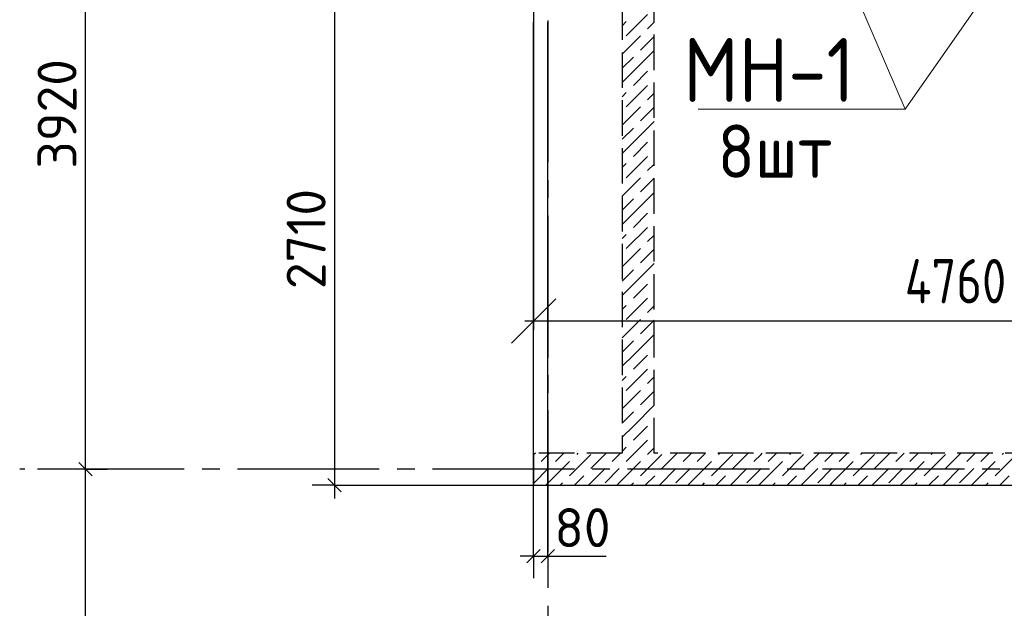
# Model space of a CAD drawing. Header units: millimetres. Extents: x 40580 to 1930067, y -240640 to 81020.
# Tile 548 of 656: x 1319985 to 1325538, y -208265 to -204946. Entities that reach past the tile are written whole.
import ezdxf

# ---------------------------------------------------------------- set-up
doc = ezdxf.new("R2010")
doc.units = ezdxf.units.MM
for name, pattern in [('______2', [270, 200, -70]), ('______5', [1100, 800, -100, 100, -100]), ('CENTER', [2, 1.25, -0.25, 0.25, -0.25])]:
    doc.linetypes.add(name, pattern=pattern)
for name, color, linetype, lineweight in [('Standard', 7, 'Continuous', 25), ('ОСИ', 7, 'CENTER', 15), ('Примечания', 7, 'Continuous', 13)]:
    doc.layers.add(name, color=color, linetype=linetype, lineweight=lineweight)
doc.layers.add('ЖБ Стена верхний уровень', color=7, linetype='______2', true_color=0x656565)
doc.layers.add('Размерная выноска', color=7, linetype='Continuous')
doc.layers.add('Тонкие', color=7, linetype='Continuous')
doc.styles.add('GOST 2.304', font='isocpeur.ttf', dxfattribs={"width": 0.8})
doc.styles.add('GOST 2.304-81', font='txt')
doc.styles.add('ISOCPEUR', font='isocpeur.ttf')
doc.dimstyles.new('СПДС', dxfattribs={"dimscale": 125, "dimtxt": 250, "dimasz": 250, "dimexe": 50, "dimexo": 10, "dimgap": 100, "dimtad": 1, "dimdec": 0, "dimtxsty": 'GOST 2.304-81', "dimblk": 'OBLIQUE', "dimcen": 250, "dimdle": 50, "dimadec": 0, "dimazin": 2, "dimtfac": 0.75, "dimtdec": 0, "dimtmove": 1, "dimatfit": 3, "dimfxl": 1, "dimtfill": 1, "dimtolj": 1, "dimarcsym": 1})

# ---------------------------------------------------------------- blocks, each defined once
blk = doc.blocks.new('_OBLIQUE')
at = {"color": 0, "linetype": 'ByBlock'}
blk.add_line((-0.5, -0.5), (0.5, 0.5), dxfattribs=at)
blk = doc.blocks.new('*D18416')
at = {"layer": 'Defpoints', "color": 0}
for p in [(1322883.4, -204859.8), (1327643.4, -204859.8), (1322883.4, -206645.1)]:
    blk.add_point(p, dxfattribs=at)
at = {"layer": 'Тонкие', "color": 0, "lineweight": -2}
for p, q in [((1322883.4, -204869.8), (1322883.4, -206695.1)), ((1327643.4, -204869.8), (1327643.4, -206695.1)), ((1327693.4, -206645.1), (1322833.4, -206645.1))]:
    blk.add_line(p, q, dxfattribs=at)
at = {"layer": 'Тонкие', "color": 0, "lineweight": -2, "xscale": 250, "yscale": 250, "zscale": 250, "rotation": 180}
blk.add_blockref('_OBLIQUE', (1322883.4, -206645.1), dxfattribs=at)
at = {"layer": 'Тонкие', "color": 0, "lineweight": -2, "xscale": 250, "yscale": 250, "zscale": 250}
blk.add_blockref('_OBLIQUE', (1327643.4, -206645.1), dxfattribs=at)
at = {"layer": 'Тонкие', "color": 0, "insert": (1325263.4, -206420.1), "char_height": 250, "attachment_point": 5, "style": 'GOST 2.304', "bg_fill": 3, "box_fill_scale": 1.1, "bg_fill_color": 256, "bg_fill_true_color": 13158600, "bg_fill_transparency": 0}
blk.add_mtext('\\A1;4760', dxfattribs=at)

msp = doc.modelspace()

# ---------------------------------------------------------------- linework, layer by layer
at = {"layer": 'Standard', "color": 7, "linetype": 'Continuous', "lineweight": -3, "transparency": 33554687}
for p, q in [((1320355.6, -207479.8), (1320355.6, -203559.8)), ((1321760.5, -204859.8), (1321760.5, -207569.8)), ((1320355.6, -210779.8), (1320355.6, -207479.8)), ((1321760.5, -207569.8), (1321760.5, -207644.8)), ((1322883.4, -207969.8), (1322808.4, -207969.8)), ((1322963.4, -207969.8), (1323038.4, -207969.8))]:
    msp.add_line(p, q, dxfattribs=at)
at = {"layer": 'Standard', "color": 251, "linetype": 'Continuous', "lineweight": -3, "true_color": 0x656565, "transparency": 33554687}
for p, q in [((1322883.4, -207969.8), (1322883.4, -204959.8)), ((1322963.4, -207969.8), (1322963.4, -204959.8)), ((1320355.6, -207479.8), (1320230.6, -207479.8)), ((1320355.6, -207479.8), (1320480.6, -207479.8)), ((1321760.5, -207569.8), (1321635.5, -207569.8)), ((1321760.5, -207569.8), (1321885.5, -207569.8)), ((1322883.4, -207969.8), (1322883.4, -207844.8)), ((1322963.4, -207969.8), (1322963.4, -207844.8)), ((1322883.4, -207969.8), (1322883.4, -208094.8)), ((1322963.4, -207969.8), (1322963.4, -208094.8))]:
    msp.add_line(p, q, dxfattribs=at)
at = {"layer": 'Standard', "color": 7, "linetype": 'Continuous', "lineweight": 25, "transparency": 33554687}
for p, q in [((1320393.1, -207517.3), (1320318.1, -207442.3)), ((1321723, -207532.3), (1321798, -207607.3)), ((1322845.9, -208007.3), (1322920.9, -207932.3)), ((1322925.9, -208007.3), (1323000.9, -207932.3))]:
    msp.add_line(p, q, dxfattribs=at)
at = {"layer": 'Standard', "color": 251, "linetype": 'Continuous', "lineweight": -3, "true_color": 0x656565, "transparency": 33554687}
for points in [[(1320355.6, -207479.8), (1320338.6, -207479.8), (1320338.6, -207479.8), (1320338.6, -207479.8), (1320338.6, -207479.8), (1320085.1, -207479.8)], [(1321760.5, -207569.8), (1324568.2, -207569.8), (1324568.2, -207569.8), (1327385.5, -207569.8)]]:
    msp.add_lwpolyline(points, dxfattribs=at)
at = {"layer": 'Standard', "color": 7, "linetype": 'Continuous', "lineweight": -3, "transparency": 33554687}
msp.add_lwpolyline([(1322883.4, -207969.8), (1322907.6, -207969.8), (1322907.6, -207969.8), (1322963.4, -207969.8)], dxfattribs=at)
at = {"layer": 'ЖБ Стена верхний уровень', "color": 251, "linetype": '______2', "lineweight": -3, "true_color": 0x656565, "transparency": 33554687}
for p, q in [((1323383.4, -204859.8), (1323383.4, -207389.8)), ((1323563.4, -207389.8), (1323563.4, -204859.8)), ((1323383.4, -207389.8), (1322883.4, -207389.8)), ((1322883.4, -207389.8), (1322883.4, -207569.8)), ((1328713.4, -207389.8), (1323563.4, -207389.8)), ((1322883.4, -207569.8), (1328713.4, -207569.8))]:
    msp.add_line(p, q, dxfattribs=at)
at = {"layer": 'ЖБ Стена верхний уровень', "color": 9, "linetype": 'Continuous', "lineweight": -3, "true_color": 0xc7c7c7, "transparency": 33554687}
for p, q in [((1323526.5, -204916.7), (1323406.5, -205036.7)), ((1323383.4, -204979.9), (1323406.5, -204956.7)), ((1323563.4, -204959.8), (1323526.5, -204996.7)), ((1323383.4, -205139.9), (1323486.5, -205036.7)), ((1323563.4, -205039.8), (1323486.5, -205116.7)), ((1323446.5, -205236.7), (1323563.4, -205119.9)), ((1323446.5, -205156.7), (1323383.4, -205219.9)), ((1323446.5, -205236.7), (1323383.4, -205299.9)), ((1323526.5, -205236.7), (1323446.5, -205316.7)), ((1323383.4, -205379.9), (1323406.5, -205356.7)), ((1323526.5, -205316.7), (1323406.5, -205436.7)), ((1323563.4, -205359.8), (1323526.5, -205396.7)), ((1323383.4, -205539.9), (1323486.5, -205436.7)), ((1323563.4, -205439.8), (1323486.5, -205516.7)), ((1323446.5, -205636.7), (1323563.4, -205519.9)), ((1323446.5, -205556.7), (1323383.4, -205619.9)), ((1323446.5, -205636.7), (1323383.4, -205699.9)), ((1323526.5, -205636.7), (1323446.5, -205716.7)), ((1323526.5, -205716.7), (1323406.5, -205836.7)), ((1323383.4, -205779.9), (1323406.5, -205756.7)), ((1323563.4, -205759.8), (1323526.5, -205796.7)), ((1323383.4, -205939.9), (1323486.5, -205836.7)), ((1323563.4, -205839.8), (1323486.5, -205916.7)), ((1323446.5, -205956.7), (1323383.4, -206019.9)), ((1323446.5, -206036.7), (1323563.4, -205919.9)), ((1323446.5, -206036.7), (1323383.4, -206099.9)), ((1323526.5, -206036.7), (1323446.5, -206116.7)), ((1323526.5, -206116.7), (1323406.5, -206236.7)), ((1323383.4, -206179.9), (1323406.5, -206156.7)), ((1323563.4, -206159.8), (1323526.5, -206196.7)), ((1323383.4, -206339.9), (1323486.5, -206236.7)), ((1323563.4, -206239.8), (1323486.5, -206316.7)), ((1323446.5, -206356.7), (1323383.4, -206419.9)), ((1323446.5, -206436.7), (1323563.4, -206319.9)), ((1323446.5, -206436.7), (1323383.4, -206499.9)), ((1323526.5, -206436.7), (1323446.5, -206516.7)), ((1323526.5, -206516.7), (1323406.5, -206636.7)), ((1323383.4, -206579.9), (1323406.5, -206556.7)), ((1323563.4, -206559.8), (1323526.5, -206596.7)), ((1323383.4, -206739.9), (1323486.5, -206636.7)), ((1323563.4, -206639.8), (1323486.5, -206716.7)), ((1323446.5, -206836.7), (1323563.4, -206719.9)), ((1323446.5, -206756.7), (1323383.4, -206819.9)), ((1323446.5, -206836.7), (1323383.4, -206899.9)), ((1323526.5, -206836.7), (1323446.5, -206916.7)), ((1323526.5, -206916.7), (1323406.5, -207036.7)), ((1323383.4, -206979.9), (1323406.5, -206956.7)), ((1323563.4, -206959.8), (1323526.5, -206996.7)), ((1323383.4, -207139.9), (1323486.5, -207036.7)), ((1323563.4, -207039.8), (1323486.5, -207116.7)), ((1323446.5, -207236.7), (1323563.4, -207119.9)), ((1323446.5, -207156.7), (1323383.4, -207219.9)), ((1323446.5, -207236.7), (1323383.4, -207299.9)), ((1323526.5, -207236.7), (1323446.5, -207316.7)), ((1323383.4, -207379.9), (1323406.5, -207356.7)), ((1323526.5, -207316.7), (1323453.5, -207389.8)), ((1323563.4, -207359.8), (1323533.4, -207389.8)), ((1322893.5, -207389.8), (1322883.4, -207399.9)), ((1322926.5, -207436.7), (1322966.5, -207396.7)), ((1322966.5, -207396.7), (1322973.5, -207389.8)), ((1323053.5, -207389.8), (1323006.5, -207436.7)), ((1323206.5, -207396.7), (1323086.5, -207516.7)), ((1323133.4, -207389.8), (1323126.5, -207396.7)), ((1323293.5, -207389.8), (1323206.5, -207476.7)), ((1323326.5, -207436.7), (1323366.5, -207396.7)), ((1323366.5, -207396.7), (1323373.5, -207389.8)), ((1323453.5, -207389.8), (1323406.5, -207436.7)), ((1323606.5, -207396.7), (1323486.5, -207516.7)), ((1323533.4, -207389.8), (1323526.5, -207396.7)), ((1323693.5, -207389.8), (1323606.5, -207476.7)), ((1323726.5, -207436.7), (1323766.5, -207396.7)), ((1323766.5, -207396.7), (1323773.5, -207389.8)), ((1323853.5, -207389.8), (1323806.5, -207436.7)), ((1324006.5, -207396.7), (1323886.5, -207516.7)), ((1323933.4, -207389.8), (1323926.5, -207396.7)), ((1324093.5, -207389.8), (1324006.5, -207476.7)), ((1324126.5, -207436.7), (1324166.5, -207396.7)), ((1324166.5, -207396.7), (1324173.5, -207389.8)), ((1324253.5, -207389.8), (1324206.5, -207436.7)), ((1324406.5, -207396.7), (1324286.5, -207516.7)), ((1324333.4, -207389.8), (1324326.5, -207396.7)), ((1324493.5, -207389.8), (1324406.5, -207476.7)), ((1324526.5, -207436.7), (1324566.5, -207396.7)), ((1324566.5, -207396.7), (1324573.5, -207389.8)), ((1324653.5, -207389.8), (1324606.5, -207436.7)), ((1324806.5, -207396.7), (1324686.5, -207516.7)), ((1324733.4, -207389.8), (1324726.5, -207396.7)), ((1324893.5, -207389.8), (1324806.5, -207476.7)), ((1324926.5, -207436.7), (1324966.5, -207396.7)), ((1324966.5, -207396.7), (1324973.5, -207389.8)), ((1325053.5, -207389.8), (1325006.5, -207436.7)), ((1325206.5, -207396.7), (1325086.5, -207516.7)), ((1325133.5, -207389.8), (1325126.5, -207396.7)), ((1325293.5, -207389.8), (1325206.5, -207476.7)), ((1325326.5, -207436.7), (1325366.5, -207396.7)), ((1325366.5, -207396.7), (1325373.5, -207389.8)), ((1325453.5, -207389.8), (1325406.5, -207436.7)), ((1325606.5, -207396.7), (1325486.5, -207516.7)), ((1325533.5, -207389.8), (1325526.5, -207396.7)), ((1322966.5, -207556.7), (1323086.5, -207436.7)), ((1323366.5, -207556.7), (1323486.5, -207436.7)), ((1323766.5, -207556.7), (1323886.5, -207436.7)), ((1324166.5, -207556.7), (1324286.5, -207436.7)), ((1324566.5, -207556.7), (1324686.5, -207436.7)), ((1324966.5, -207556.7), (1325086.5, -207436.7)), ((1325366.5, -207556.7), (1325486.5, -207436.7)), ((1322886.5, -207476.7), (1322883.4, -207479.8)), ((1322966.5, -207476.7), (1322886.5, -207556.7)), ((1323113.5, -207569.8), (1323166.5, -207516.7)), ((1323286.5, -207476.7), (1323193.4, -207569.8)), ((1323366.5, -207476.7), (1323286.5, -207556.7)), ((1323513.5, -207569.8), (1323566.5, -207516.7)), ((1323686.5, -207476.7), (1323593.4, -207569.8)), ((1323766.5, -207476.7), (1323686.5, -207556.7)), ((1323913.5, -207569.8), (1323966.5, -207516.7)), ((1324086.5, -207476.7), (1323993.4, -207569.8)), ((1324166.5, -207476.7), (1324086.5, -207556.7)), ((1324313.5, -207569.8), (1324366.5, -207516.7)), ((1324486.5, -207476.7), (1324393.4, -207569.8)), ((1324566.5, -207476.7), (1324486.5, -207556.7)), ((1324713.5, -207569.8), (1324766.5, -207516.7)), ((1324886.5, -207476.7), (1324793.4, -207569.8)), ((1324966.5, -207476.7), (1324886.5, -207556.7)), ((1325113.5, -207569.8), (1325166.5, -207516.7)), ((1325286.5, -207476.7), (1325193.4, -207569.8)), ((1325366.5, -207476.7), (1325286.5, -207556.7)), ((1325513.5, -207569.8), (1325566.5, -207516.7)), ((1322966.5, -207556.7), (1322953.5, -207569.8)), ((1323046.5, -207556.7), (1323033.5, -207569.8)), ((1323366.5, -207556.7), (1323353.5, -207569.8)), ((1323446.5, -207556.7), (1323433.5, -207569.8)), ((1323766.5, -207556.7), (1323753.5, -207569.8)), ((1323846.5, -207556.7), (1323833.5, -207569.8)), ((1324166.5, -207556.7), (1324153.5, -207569.8)), ((1324246.5, -207556.7), (1324233.5, -207569.8)), ((1324566.5, -207556.7), (1324553.5, -207569.8)), ((1324646.5, -207556.7), (1324633.5, -207569.8)), ((1324966.5, -207556.7), (1324953.5, -207569.8)), ((1325046.5, -207556.7), (1325033.5, -207569.8)), ((1325366.5, -207556.7), (1325353.5, -207569.8)), ((1325446.5, -207556.7), (1325433.5, -207569.8))]:
    msp.add_line(p, q, dxfattribs=at)
at = {"layer": 'ОСИ', "color": 8, "linetype": '______5', "lineweight": -3, "transparency": 33554687}
for p, q in [((1322963.4, -199449.8), (1322963.4, -232489.8)), ((1329713.4, -207479.8), (1319985.1, -207479.8))]:
    msp.add_line(p, q, dxfattribs=at)
at = {"layer": 'Примечания', "color": 7, "linetype": 'Continuous', "lineweight": 13, "transparency": 33554687}
for p in [(1326123.4, -203809.7), (1324358.4, -204009.8), (1323811.6, -205449.4)]:
    msp.add_line(p, (1324980, -205449.4), dxfattribs=at)
at = {"layer": 'Размерная выноска', "color": 7, "linetype": 'Continuous', "lineweight": 25, "transparency": 33554687}
msp.add_line((1322963.4, -207969.8), (1323293.4, -207969.8), dxfattribs=at)

# ---------------------------------------------------------------- texts
at = {"layer": 'Standard', "color": 7, "linetype": 'Continuous', "lineweight": 25, "transparency": 33554687, "attachment_point": 9, "style": 'ISOCPEUR'}
for s, insert, char_height, width in [('\\W0.88;МН-1', (1324694.2, -205409.1), 360, 1201.72), ('{\\W0.9300;8шт}', (1324568.5, -205837.2), 300, 888.55)]:
    msp.add_mtext(s, dxfattribs=dict(at, insert=insert, char_height=char_height, width=width))
at = {"layer": 'Standard', "color": 7, "linetype": 'Continuous', "lineweight": 25, "transparency": 33554687, "char_height": 220, "attachment_point": 7, "style": 'ISOCPEUR'}
for s, insert, width, rotation in [('3920', (1320305.6, -205785.6), 657.058, 90), ('2710', (1321710.5, -206465), 625.741, 90), ('80', (1323000.9, -207919.8), 391.317, 0)]:
    msp.add_mtext(s, dxfattribs=dict(at, insert=insert, width=width, rotation=rotation))

# ---------------------------------------------------------------- next in the draw order: dimensions: what is measured, and where the dimension line sits
at = {"layer": 'Тонкие'}
dim = msp.add_linear_dim(base=(1322883.4, -206645.1), p1=(1327643.4, -204859.8), p2=(1322883.4, -204859.8), dimstyle='СПДС', override={"dimscale": 1, "dimtxsty": 'GOST 2.304'}, dxfattribs=at)
dim.commit()
dim.dimension.update_dxf_attribs({"geometry": '*D18416', "text_midpoint": (1325263.4, -206420.1)})

doc.saveas('drawing.dxf')
